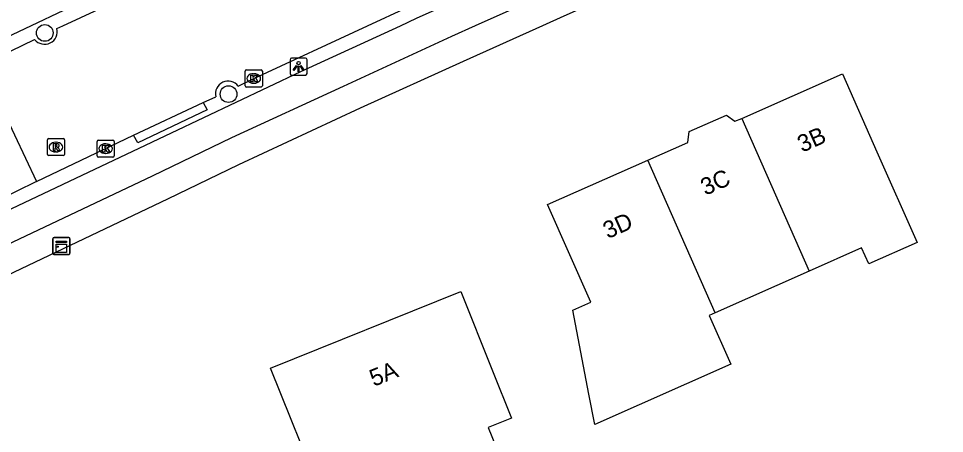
# Model space of a CAD drawing. Extents: x 157321 to 158827, y 386650 to 388532.
# Drawn here: x 157781.4 to 157835.6, y 387726.1 to 387750.4 of the extents above; entities that cross this region are included whole.
import ezdxf

# ---------------------------------------------------------------- set-up
doc = ezdxf.new("R2010")
doc.units = 0
for name, color, linetype in [('IMGEO_Berm_open', 7, 'Continuous'), ('IMGEO_Boom', 7, 'Continuous'), ('IMGEO_Fietspad_open', 7, 'Continuous'), ('IMGEO_Kast', 7, 'Continuous'), ('IMGEO_Kolk', 7, 'Continuous'), ('IMGEO_Lichtpunt', 7, 'Continuous'), ('IMGEO_Pand', 7, 'Continuous'), ('IMGEO_Pand_nummerreeks', 7, 'Continuous'), ('IMGEO_Rijbaan_lokaal_open', 7, 'Continuous'), ('IMGEO_Rioolput', 7, 'Continuous'), ('IMGEO_Voetpad_open', 7, 'Continuous')]:
    doc.layers.add(name, color=color, linetype=linetype)

msp = doc.modelspace()

# ---------------------------------------------------------------- linework, layer by layer
at = {"layer": 'IMGEO_Berm_open'}
msp.add_lwpolyline([(157792.191, 387745.512), (157792.414, 387745.076), (157788.35, 387743.151), (157788.095, 387743.586)], dxfattribs=at)
at = {"layer": 'IMGEO_Boom'}
for centre in [(157782.913, 387749.578), (157793.668, 387745.996)]:
    msp.add_circle(centre, 0.489, dxfattribs=at)
at = {"layer": 'IMGEO_Fietspad_open'}
for points in [[(157769.959, 387734.638), (157770.171, 387734.176), (157788.445, 387742.834), (157797.893, 387747.327), (157803.739, 387750), (157804.677, 387750.444), (157810.091, 387752.884), (157815.175, 387755.151), (157823.216, 387758.725), (157835.06, 387763.984), (157843.156, 387767.523), (157863.031, 387776.185), (157863.068, 387776.049), (157864.008, 387776.443)], [(157865.106, 387775.129), (157836.688, 387762.719), (157830.503, 387759.975), (157825.13, 387757.594), (157817.687, 387754.31), (157812.222, 387751.857), (157808.098, 387750), (157806.723, 387749.381), (157800.368, 387746.45), (157793.841, 387743.435), (157789.197, 387741.196), (157779.548, 387736.625), (157767.728, 387731.043)], [(157830.412, 387771.96), (157824.626, 387769.413), (157818.792, 387766.794), (157811.326, 387763.457), (157802.02, 387759.247), (157796.796, 387756.844), (157791.514, 387754.422), (157784.002, 387750.892), (157782.111, 387750), (157777.727, 387747.932), (157769.083, 387743.789), (157769.287, 387743.353)]]:
    msp.add_lwpolyline(points, dxfattribs=at)
at = {"layer": 'IMGEO_Kast'}
for p, q in [((157783.381, 387736.671), (157783.381, 387737.512)), ((157783.381, 387737.512), (157783.381, 387736.671)), ((157783.456, 387737.596), (157784.297, 387737.596)), ((157784.297, 387737.596), (157783.456, 387737.596)), ((157784.381, 387737.521), (157784.381, 387736.68)), ((157784.381, 387736.68), (157784.381, 387737.521)), ((157784.306, 387736.596), (157783.465, 387736.596)), ((157783.465, 387736.596), (157784.306, 387736.596))]:
    msp.add_line(p, q, dxfattribs=at)
for points in [[(157783.576, 387737.386), (157784.176, 387737.386), (157784.176, 387737.301), (157783.576, 387737.301), (157783.576, 387737.386)], [(157783.576, 387737.211), (157784.176, 387737.211), (157784.176, 387736.722), (157783.576, 387736.722), (157783.576, 387737.211)]]:
    msp.add_lwpolyline(points, dxfattribs=at)
msp.add_circle((157783.66, 387737.06), 0.0377, dxfattribs=at)
for centre, start, end in [((157783.459, 387737.518), 92.4484, 184.2845), ((157783.459, 387737.518), 92.4484, 184.2845), ((157784.303, 387737.518), 2.4484, 94.2845), ((157784.303, 387737.518), 2.4484, 94.2845), ((157783.459, 387736.674), 182.4484, 274.2845), ((157783.459, 387736.674), 182.4484, 274.2845), ((157784.303, 387736.674), 272.4484, 4.2845), ((157784.303, 387736.674), 272.4484, 4.2845)]:
    msp.add_arc(centre, 0.0779, start, end, dxfattribs=at)
at = {"layer": 'IMGEO_Kolk'}
for p, q in [((157794.645, 387746.487), (157794.645, 387747.339)), ((157794.72, 387747.413), (157795.572, 387747.413)), ((157795.133, 387747.193), (157795.158, 387747.193)), ((157795.646, 387747.339), (157795.646, 387746.487)), ((157795.156, 387746.633), (157795.131, 387746.633)), ((157795.572, 387746.413), (157794.72, 387746.413)), ((157786.049, 387743.305), (157786.901, 387743.305)), ((157785.974, 387742.379), (157785.974, 387743.231)), ((157786.462, 387743.085), (157786.487, 387743.085)), ((157786.975, 387743.231), (157786.975, 387742.379)), ((157786.901, 387742.305), (157786.049, 387742.305)), ((157786.485, 387742.525), (157786.46, 387742.525))]:
    msp.add_line(p, q, dxfattribs=at)
for points in [[(157794.645, 387746.487), (157794.645, 387747.339)], [(157794.72, 387747.413), (157795.572, 387747.413)], [(157794.966, 387747.113), (157795.089, 387747.113), (157795.089, 387746.962), (157795.219, 387747.113), (157795.383, 387747.113), (157795.237, 387746.962), (157795.39, 387746.713), (157795.238, 387746.713), (157795.153, 387746.877), (157795.089, 387746.81), (157795.089, 387746.713), (157794.966, 387746.713), (157794.966, 387747.113)], [(157795.646, 387747.339), (157795.646, 387746.487)], [(157795.572, 387746.413), (157794.72, 387746.413)], [(157786.049, 387743.305), (157786.901, 387743.305)], [(157785.974, 387742.379), (157785.974, 387743.231)], [(157786.295, 387743.005), (157786.418, 387743.005), (157786.418, 387742.854), (157786.548, 387743.005), (157786.712, 387743.005), (157786.566, 387742.854), (157786.719, 387742.605), (157786.567, 387742.605), (157786.482, 387742.769), (157786.418, 387742.702), (157786.418, 387742.605), (157786.295, 387742.605), (157786.295, 387743.005)], [(157786.975, 387743.231), (157786.975, 387742.379)], [(157786.901, 387742.305), (157786.049, 387742.305)]]:
    msp.add_lwpolyline(points, dxfattribs=at)
for centre, start, end in [((157794.722, 387747.337), 91.552, 178.448), ((157794.722, 387747.337), 91.552, 178.448), ((157795.57, 387747.337), 1.552, 88.448), ((157795.57, 387747.337), 1.552, 88.448), ((157794.722, 387746.489), 181.552, 268.448), ((157794.722, 387746.489), 181.552, 268.448), ((157795.57, 387746.489), 271.552, 358.448), ((157795.57, 387746.489), 271.552, 358.448), ((157786.051, 387743.229), 91.552, 178.448), ((157786.051, 387743.229), 91.552, 178.448), ((157786.899, 387743.229), 1.552, 88.448), ((157786.899, 387743.229), 1.552, 88.448), ((157786.051, 387742.381), 181.552, 268.448), ((157786.051, 387742.381), 181.552, 268.448), ((157786.899, 387742.381), 271.552, 358.448), ((157786.899, 387742.381), 271.552, 358.448)]:
    msp.add_arc(centre, 0.0765, start, end, dxfattribs=at)
for centre, major_axis, ratio, start_param, end_param in [((157795.132, 387746.913), (-0.387, 0.002), 0.722429, 4.712389, 7.853982), ((157795.157, 387746.913), (-0.39, 0.002), 0.717154, 1.570796, 4.712389), ((157786.461, 387742.805), (-0.387, 0.002), 0.722429, 4.712389, 7.853982), ((157786.486, 387742.805), (-0.39, 0.002), 0.717154, 1.570796, 4.712389)]:
    msp.add_ellipse(centre, major_axis=major_axis, ratio=ratio, start_param=start_param, end_param=end_param, dxfattribs=at)
at = {"layer": 'IMGEO_Lichtpunt'}
for p, q in [((157797.266, 387748.014), (157797.266, 387747.207)), ((157797.266, 387748.014), (157797.266, 387747.207)), ((157798.168, 387748.109), (157797.36, 387748.109)), ((157798.168, 387748.109), (157797.36, 387748.109)), ((157798.262, 387747.207), (157798.262, 387748.014)), ((157798.262, 387747.207), (157798.262, 387748.014)), ((157797.36, 387747.113), (157798.168, 387747.113)), ((157797.36, 387747.113), (157798.168, 387747.113))]:
    msp.add_line(p, q, dxfattribs=at)
for points in [[(157797.64, 387747.678), (157797.679, 387747.65), (157797.491, 387747.388), (157797.453, 387747.415), (157797.64, 387747.678)], [(157797.742, 387747.63), (157797.789, 387747.63), (157797.789, 387747.308), (157797.742, 387747.308), (157797.742, 387747.63)], [(157797.852, 387747.65), (157797.89, 387747.677), (157798.077, 387747.415), (157798.038, 387747.387), (157797.852, 387747.65)]]:
    msp.add_lwpolyline(points, dxfattribs=at)
msp.add_circle((157797.765, 387747.812), 0.0994, dxfattribs=at)
for centre, start, end in [((157797.36, 387748.014), 90, 180), ((157797.36, 387748.014), 90, 180), ((157798.168, 387748.014), 0, 90), ((157798.168, 387748.014), 0, 90), ((157797.36, 387747.207), 180, 270), ((157797.36, 387747.207), 180, 270), ((157798.168, 387747.207), 270, 0), ((157798.168, 387747.207), 270, 360)]:
    msp.add_arc(centre, 0.0946, start, end, dxfattribs=at)
at = {"layer": 'IMGEO_Pand'}
for points in [[(157823.704, 387744.577), (157829.595, 387747.191), (157831.622, 387742.621), (157833.978, 387737.31), (157831.137, 387736.049), (157830.721, 387736.988), (157827.658, 387735.629)], [(157818.203, 387742.125), (157820.553, 387743.167), (157820.621, 387743.803), (157822.805, 387744.772), (157823.311, 387744.403), (157823.704, 387744.577)], [(157823.704, 387744.577), (157827.658, 387735.629)], [(157822.152, 387733.187), (157821.807, 387733.034), (157823.07, 387730.187), (157815.101, 387726.652), (157814.762, 387728.43), (157813.824, 387733.341), (157814.878, 387733.808), (157812.342, 387739.525), (157818.203, 387742.125)], [(157822.152, 387733.187), (157818.203, 387742.125)], [(157827.658, 387735.629), (157822.152, 387733.187)], [(157801.952, 387716.806), (157799.574, 387722.718), (157799.11, 387722.531), (157796.124, 387729.952), (157807.255, 387734.43), (157809.123, 387729.793), (157810.239, 387727.023), (157808.863, 387726.476), (157811.278, 387720.509)]]:
    msp.add_lwpolyline(points, dxfattribs=at)
at = {"layer": 'IMGEO_Rijbaan_lokaal_open'}
for points in [[(157783.626, 387749.838), (157783.975, 387750), (157791.855, 387753.66), (157795.79, 387755.49)], [(157794.24, 387746.471), (157795.145, 387746.914), (157801.806, 387750), (157804.156, 387751.089)], [(157779.188, 387747.715), (157779.594, 387747.895), (157782.319, 387749.198)], [(157779.188, 387747.715), (157782.436, 387740.872)], [(157788.095, 387743.586), (157792.191, 387745.512)], [(157792.191, 387745.512), (157792.922, 387745.842)], [(157782.436, 387740.872), (157788.095, 387743.586)], [(157782.436, 387740.872), (157778.846, 387739.129)]]:
    msp.add_lwpolyline(points, dxfattribs=at)
for centre, radius, start, end in [((157782.902, 387749.662), 0.745, 218.5174, 13.6619), ((157793.648, 387746.016), 0.747, 37.5525, 193.472)]:
    msp.add_arc(centre, radius, start, end, dxfattribs=at)
at = {"layer": 'IMGEO_Rioolput'}
for p, q in [((157783.061, 387742.468), (157783.061, 387743.32)), ((157783.136, 387743.394), (157783.988, 387743.394)), ((157784.062, 387743.32), (157784.062, 387742.468)), ((157783.549, 387743.174), (157783.574, 387743.174)), ((157783.988, 387742.394), (157783.136, 387742.394)), ((157783.572, 387742.614), (157783.547, 387742.614))]:
    msp.add_line(p, q, dxfattribs=at)
for points in [[(157783.061, 387742.468), (157783.061, 387743.32)], [(157783.136, 387743.394), (157783.988, 387743.394)], [(157784.062, 387743.32), (157784.062, 387742.468)], [(157783.65, 387743.092), (157783.398, 387743.094), (157783.398, 387742.694)], [(157783.398, 387742.694), (157783.522, 387742.694), (157783.522, 387742.856), (157783.533, 387742.856)], [(157783.576, 387743.013), (157783.522, 387743.013), (157783.522, 387742.932)], [(157783.522, 387742.932), (157783.574, 387742.932)], [(157783.58, 387742.827), (157783.651, 387742.694), (157783.791, 387742.694), (157783.726, 387742.82)], [(157783.988, 387742.394), (157783.136, 387742.394)]]:
    msp.add_lwpolyline(points, dxfattribs=at)
for centre, radius, start, end in [((157783.138, 387743.318), 0.0765, 91.552, 178.448), ((157783.138, 387743.318), 0.0765, 91.552, 178.448), ((157783.986, 387743.318), 0.0765, 1.552, 88.448), ((157783.986, 387743.318), 0.0765, 1.552, 88.448), ((157783.532, 387742.803), 0.0533, 26.0293, 88.6989), ((157783.558, 387743.121), 0.19, 274.7715, 282.9687), ((157783.582, 387742.917), 0.0964, 77.0061, 93.1865), ((157783.596, 387742.974), 0.0378, 276.6634, 79.6772), ((157783.649, 387742.982), 0.109, 350.3612, 89.416), ((157783.647, 387742.982), 0.112, 277.5842, 350.9817), ((157783.631, 387742.767), 0.108, 29.5134, 73.7905), ((157783.138, 387742.47), 0.0765, 181.552, 268.448), ((157783.138, 387742.47), 0.0765, 181.552, 268.448), ((157783.986, 387742.47), 0.0765, 271.552, 358.448), ((157783.986, 387742.47), 0.0765, 271.552, 358.448)]:
    msp.add_arc(centre, radius, start, end, dxfattribs=at)
for centre, major_axis, ratio, start_param, end_param in [((157783.548, 387742.894), (-0.387, 0.002), 0.722429, 4.712389, 7.853982), ((157783.573, 387742.894), (-0.39, 0.002), 0.717154, 1.570796, 4.712389)]:
    msp.add_ellipse(centre, major_axis=major_axis, ratio=ratio, start_param=start_param, end_param=end_param, dxfattribs=at)
at = {"layer": 'IMGEO_Voetpad_open'}
msp.add_lwpolyline([(157864.126, 387772.947), (157837.386, 387761.239), (157831.138, 387758.491), (157825.817, 387756.137), (157813.3, 387750.568), (157812.042, 387750), (157807.394, 387747.901), (157801.377, 387745.165), (157794.254, 387741.847), (157790.1, 387739.844), (157780.283, 387735.18)], dxfattribs=at)

# ---------------------------------------------------------------- texts
at = {"layer": 'IMGEO_Pand_nummerreeks'}
for s, rotation, p in [('3B', 23.9253, (157827.244, 387742.559)), ('3C', 24.0304, (157821.578, 387740.038)), ('3D', 23.9197, (157815.866, 387737.5)), ('5A', 21.9149, (157802.168, 387728.849))]:
    msp.add_text(s, height=1, rotation=rotation, dxfattribs=at).set_placement(p)

doc.saveas('drawing.dxf')
